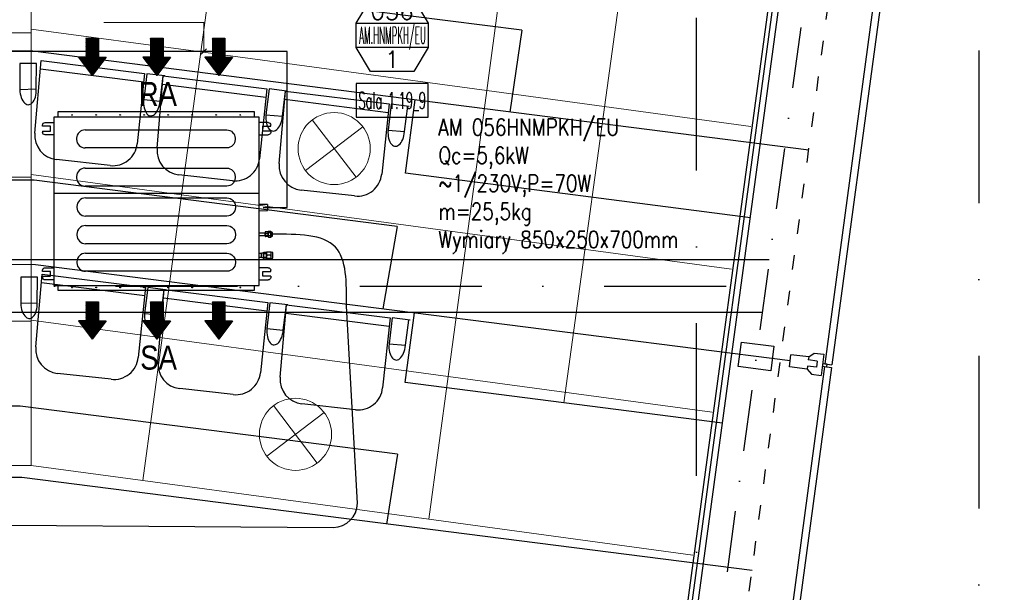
# Model space of a CAD drawing. Header units: millimetres. Extents: x -32221 to 212500, y 31663 to 93766.
# Tile 308 of 340: x 86252 to 90348, y 51585 to 53968. Entities that reach past the tile are written whole.
import ezdxf
from ezdxf.enums import TextEntityAlignment as Align

# ---------------------------------------------------------------- set-up
doc = ezdxf.new("R2010")
doc.units = ezdxf.units.MM
doc.linetypes.add('DASHDOTX2', pattern=[50.8, 25.4, -12.7, 0, -12.7])
doc.linetypes.add('GCAD_ISO03W100', pattern=[30, 12, -18])
for name, color, linetype in [('DVM_INDOOR', 104, 'Continuous'), ('DVM_INOUT_MARK', 3, 'Continuous'), ('DVM_INOUT_NAME', 7, 'Continuous'), ('DVM_PIPE', 3, 'Continuous'), ('osie', 250, 'Continuous'), ('Sciany', 250, 'Continuous'), ('skropliny', 5, 'Continuous'), ('Wyposazenie', 250, 'Continuous')]:
    doc.layers.add(name, color=color, linetype=linetype)
for name, color, linetype, lineweight in [('kasetony', 42, 'Continuous', 5), ('lampy', 30, 'Continuous', 9), ('opis', 250, 'Continuous', 15), ('Opisy', 250, 'Continuous', 13)]:
    doc.layers.add(name, color=color, linetype=linetype, lineweight=lineweight)
doc.styles.add('DVM_DEFAULT', font='romans.shx', dxfattribs={"bigfont": 'whgtxt.shx'})
doc.styles.get("Standard").update_dxf_attribs({"font": 'ARIALN.TTF'})

# ---------------------------------------------------------------- blocks, each defined once
blk = doc.blocks.new('INOUT_MARK')
at = {"layer": 'DVM_INOUT_MARK', "color": 0}
for p, q in [((-600, 1560), (600, 1560)), ((600, 1160), (-600, 1160))]:
    blk.add_line(p, q, dxfattribs=at)
blk.add_lwpolyline([(-360, 1960), (360, 1960), (600, 1560), (600, 1160), (360, 760), (-360, 760), (-600, 1160), (-600, 1560), (-360, 1960)], dxfattribs=at)
at = {"layer": 'DVM_INOUT_NAME'}
blk.add_lwpolyline([(-600, 0), (600, 0), (600, 560), (-600, 560)], close=True, dxfattribs=at)
at = {"layer": 'DVM_INOUT_MARK', "color": 0, "style": 'DVM_DEFAULT'}
for tag, p in [('CAP', (0, 1760)), ('NO', (0, 960))]:
    blk.add_attdef(tag, text='', height=280, dxfattribs=at).set_placement(p, align=Align.MIDDLE_CENTER)
for tag, width, p, p2 in [('MNAME', 0.53094, (-549, 1220), (563, 1220)), ('QTY', 0.517418, (710, 1220), (1089, 1220))]:
    blk.add_attdef(tag, text='', height=280, dxfattribs=dict(at, width=width)).set_placement(p, p2, align=Align.FIT)
at = {"layer": 'DVM_INOUT_NAME', "style": 'DVM_DEFAULT', "width": 1.097081}
blk.add_attdef('INAME', text='', height=280, dxfattribs=at).set_placement((-562, 134), (564, 134), align=Align.FIT)
blk = doc.blocks.new('Direction')
at = {"layer": 'DVM_INDOOR', "color": 1}
for p, q in [((-35, 693.8), (35, 693.8)), ((-35, 693.8), (-35, 588.8)), ((35, 693.8), (35, 588.8)), ((-35, 588.8), (-77, 588.8)), ((-77, 588.8), (0, 487.3)), ((77, 588.8), (0, 487.3)), ((35, 588.8), (77, 588.8))]:
    blk.add_line(p, q, dxfattribs=at)
blk = doc.blocks.new('ID_D_G_D_1_T')
at = {"layer": 'DVM_INDOOR'}
h = blk.add_hatch(dxfattribs=at)
h.set_pattern_fill('ANSI31', color=1, scale=0.75)
h.set_pattern_definition([(45, (-97.4602, 125.541), (-1.683798, 1.683798), [])])
h.paths.add_polyline_path([(-265.5, 522.6), (-207.8, 598.7), (-239.3, 598.7), (-239.3, 677.4), (-291.8, 677.4), (-291.8, 598.7), (-323.3, 598.7)])
h = blk.add_hatch(dxfattribs=at)
h.set_pattern_fill('ANSI31', color=1, scale=0.75)
h.set_pattern_definition([(45, (2.5398, 125.541), (-1.683798, 1.683798), [])])
h.paths.add_polyline_path([(2.5, 522.6), (60.3, 598.7), (28.8, 598.7), (28.8, 677.4), (-23.7, 677.4), (-23.7, 598.7), (-55.2, 598.7)])
h = blk.add_hatch(dxfattribs=at)
h.set_pattern_fill('ANSI31', color=1, scale=0.75)
h.set_pattern_definition([(45, (102.5398, 125.541), (-1.683798, 1.683798), [])])
h.paths.add_polyline_path([(260.1, 522.6), (317.8, 598.7), (286.3, 598.7), (286.3, 677.4), (233.8, 677.4), (233.8, 598.7), (202.3, 598.7)])
h = blk.add_hatch(dxfattribs=at)
h.set_pattern_fill('ANSI31', color=1, scale=0.75)
h.set_pattern_definition([(45, (-97.4602, -971.7816), (-1.683798, 1.683798), [])])
h.paths.add_polyline_path([(-265.5, -574.8), (-207.8, -498.6), (-239.3, -498.6), (-239.3, -419.9), (-291.8, -419.9), (-291.8, -498.6), (-323.3, -498.6)])
h = blk.add_hatch(dxfattribs=at)
h.set_pattern_fill('ANSI31', color=1, scale=0.75)
h.set_pattern_definition([(45, (2.5398, -971.7816), (-1.683798, 1.683798), [])])
h.paths.add_polyline_path([(2.5, -574.8), (60.3, -498.6), (28.8, -498.6), (28.8, -419.9), (-23.7, -419.9), (-23.7, -498.6), (-55.2, -498.6)])
h = blk.add_hatch(dxfattribs=at)
h.set_pattern_fill('ANSI31', color=1, scale=0.75)
h.set_pattern_definition([(45, (102.5398, -971.7816), (-1.683798, 1.683798), [])])
h.paths.add_polyline_path([(260.1, -574.8), (317.8, -498.6), (286.3, -498.6), (286.3, -419.9), (233.8, -419.9), (233.8, -498.6), (202.3, -498.6)])
at = {"layer": 'DVM_INDOOR', "color": 0}
for p, q in [((409, 371), (-408.6, 371)), ((-408.6, 371), (-408.6, 349.2)), ((409, 349.2), (409, 371)), ((-424.9, 349.2), (-424.9, -350.8)), ((429, 349.2), (-424.9, 349.2)), ((429, 275.6), (429, 349.2)), ((-472.2, 311.1), (-472.2, 316.6)), ((-439.2, 311.1), (-472.2, 311.1)), ((-472.2, 291.1), (-472.2, 285.6)), ((-472.2, 291.1), (-439.2, 291.1)), ((-462.2, 326.6), (-424.9, 326.6)), ((-439.2, 291.1), (-439.2, 311.1)), ((-295.6, 296.3), (293.4, 296.3)), ((466.4, 326.6), (429, 326.6)), ((443.3, 291.1), (443.3, 311.1)), ((443.3, 311.1), (476.4, 311.1)), ((473.4, 291.1), (443.3, 291.1)), ((476.4, 291.1), (473.4, 291.1)), ((476.4, 311.1), (476.4, 316.6)), ((476.4, 291.1), (476.4, 285.6)), ((-424.9, 275.6), (-462.2, 275.6)), ((-330.7, 261.2), (-330.7, 256.2)), ((328.5, 261.2), (328.5, 256.2)), ((429, -350.8), (429, 275.6)), ((429, 275.6), (466.4, 275.6)), ((293.4, 221.1), (-295.6, 221.1)), ((-295.6, 137.3), (293.4, 137.3)), ((-330.7, 102.2), (-330.7, 97.2)), ((328.5, 102.2), (328.5, 97.2)), ((293.4, 62.1), (-295.6, 62.1)), ((429, 31.3), (-424.9, 31.3)), ((-294.4, 12.9), (294.6, 12.9)), ((-329.5, -22.2), (-329.5, -27.2)), ((329.8, -22.2), (329.8, -27.2)), ((462.8, -14.8), (429, -13.6)), ((429, -41.1), (462.8, -39.9)), ((462.8, -14.8), (462.8, -27.3)), ((462.8, -27.3), (462.8, -39.9)), ((463.8, -15.8), (463.8, -38.9)), ((294.6, -62.3), (-294.4, -62.3)), ((-294.4, -102.1), (294.6, -102.1)), ((-329.5, -137.2), (-329.5, -142.2)), ((329.8, -137.2), (329.8, -142.2)), ((453.4, -133.2), (429, -133)), ((429, -142.7), (453.4, -142.7)), ((429, -142.7), (453.4, -142.7)), ((453.4, -130.3), (453.4, -130.8)), ((453.4, -137.4), (453.4, -130.8)), ((453.4, -137.4), (453.4, -130.8)), ((453.4, -142.7), (453.4, -133.2)), ((453.4, -142.7), (453.4, -133.2)), ((453.4, -142.7), (453.4, -133.2)), ((453.4, -137.4), (453.4, -138.4)), ((453.4, -145), (453.4, -138.4)), ((453.4, -145), (453.4, -145.5)), ((465.4, -128.1), (454.7, -128.1)), ((454.7, -133), (465.4, -133)), ((465.4, -142.8), (454.7, -142.8)), ((465.4, -147.7), (454.7, -147.7)), ((466.8, -126), (465.4, -127.4)), ((465.4, -128.2), (465.4, -127.4)), ((465.4, -148.4), (465.4, -128.2)), ((465.4, -148.4), (466.8, -149.8)), ((467.6, -125.3), (475.7, -125.3)), ((467.6, -130.2), (475.7, -130.2)), ((467.6, -142.8), (475.7, -142.8)), ((467.6, -150.5), (475.7, -150.5)), ((477.9, -127.4), (476.5, -126)), ((476.5, -149.8), (477.9, -148.4)), ((483.4, -130.4), (477.9, -127.4)), ((477.9, -128.2), (477.9, -127.4)), ((477.9, -148.4), (477.9, -128.2)), ((477.9, -148.4), (483.4, -145.4)), ((483.4, -145.4), (483.4, -130.4)), ((294.6, -177.3), (-294.4, -177.3)), ((-294.4, -217.1), (294.6, -217.1)), ((438.3, -218), (429, -217.9)), ((429, -233.9), (438.3, -233.9)), ((429, -233.9), (438.3, -233.9)), ((440.3, -216.4), (438.3, -218)), ((438.3, -225.9), (438.3, -218)), ((438.3, -233.9), (438.3, -218)), ((438.3, -233.9), (438.3, -225.9)), ((438.3, -233.9), (440.3, -235.4)), ((448.6, -216.4), (440.3, -216.4)), ((440.3, -235.4), (440.3, -216.4)), ((440.3, -235.4), (448.6, -235.4)), ((448.6, -218.9), (448.6, -212)), ((448.6, -212), (458.6, -212)), ((458.6, -218.9), (448.6, -218.9)), ((448.6, -232.8), (448.6, -218.9)), ((448.6, -232.8), (458.6, -232.8)), ((448.6, -239.7), (448.6, -232.8)), ((448.6, -239.7), (458.6, -239.7)), ((458.6, -212), (458.6, -218.9)), ((458.9, -216.3), (458.6, -216.3)), ((458.6, -218.9), (458.6, -232.8)), ((458.6, -232.8), (458.6, -239.7)), ((458.6, -235.3), (458.9, -235.3)), ((459.4, -212.2), (458.9, -212.7)), ((458.9, -238.7), (458.9, -212.7)), ((458.9, -238.7), (459.4, -239.2)), ((476.3, -212.2), (461.5, -212.2)), ((476.3, -212.2), (461.5, -212.2)), ((476.3, -225.7), (461.5, -225.7)), ((476.3, -239.2), (461.5, -239.2)), ((478.9, -212.7), (478.4, -212.2)), ((478.4, -239.2), (478.9, -238.7)), ((484.9, -213.7), (478.9, -212.7)), ((478.9, -238.7), (478.9, -212.7)), ((478.9, -238.7), (484.9, -237.7)), ((484.9, -237.7), (484.9, -213.7)), ((-462.2, -277.2), (-424.9, -277.2)), ((-329.5, -252.2), (-329.5, -257.2)), ((329.8, -252.2), (329.8, -257.2)), ((466.4, -277.2), (429, -277.2)), ((-472.2, -292.7), (-472.2, -287.2)), ((-439.2, -292.7), (-472.2, -292.7)), ((-472.2, -312.7), (-472.2, -318.2)), ((-472.2, -312.7), (-439.2, -312.7)), ((-439.2, -312.7), (-439.2, -292.7)), ((294.6, -292.3), (-294.4, -292.3)), ((443.3, -312.7), (443.3, -292.7)), ((443.3, -292.7), (476.4, -292.7)), ((473.4, -312.7), (443.3, -312.7)), ((476.4, -312.7), (473.4, -312.7)), ((476.4, -292.7), (476.4, -287.2)), ((476.4, -312.7), (476.4, -318.2)), ((-424.9, -328.2), (-462.2, -328.2)), ((-424.9, -350.8), (429, -350.8)), ((-408.6, -350.8), (-408.6, -371)), ((409, -371), (409, -351.3)), ((429, -328.2), (466.4, -328.2)), ((-408.6, -371), (-408.1, -371)), ((-408.1, -371), (409, -371))]:
    blk.add_line(p, q, dxfattribs=at)
for centre in [(-349.9, 358.4), (-249.9, 358.4), (-149.9, 358.4), (-49.9, 358.4), (50.1, 358.4), (150.1, 358.4), (250.1, 358.4), (350.1, 358.4), (-349.9, -360), (-249.9, -360), (-149.9, -360), (-49.9, -360), (50.1, -360), (150.1, -360), (250.1, -360), (350.1, -360)]:
    blk.add_circle(centre, 1.6, dxfattribs=at)
at = {"layer": 'DVM_INDOOR', "color": 0, "extrusion": (0, 0, -1)}
for centre, radius, start, end in [((462.2, 316.6), 10, 0, 90), ((-293.4, 261.2), 35.1, 90, 180), ((-466.4, 316.6), 10, 90, 180), ((462.2, 285.6), 10, 270, 0), ((-293.4, 256.2), 35.1, 180, 270), ((-466.4, 285.6), 10, 180, 270), ((-293.4, 102.2), 35.1, 90, 180), ((-293.4, 97.2), 35.1, 180, 270), ((-294.6, -22.2), 35.1, 90, 180), ((-294.6, -27.2), 35.1, 180, 270), ((-294.6, -137.2), 35.1, 90, 180), ((-294.6, -142.2), 35.1, 180, 270), ((-294.6, -252.2), 35.1, 90, 180), ((462.2, -287.2), 10, 0, 90), ((-294.6, -257.2), 35.1, 180, 270), ((-466.4, -287.2), 10, 90, 180), ((462.2, -318.2), 10, 270, 0), ((-466.4, -318.2), 10, 180, 270), ((-409.5, -351.3), 0.5, 360, 90)]:
    blk.add_arc(centre, radius, start, end, dxfattribs=at)
at = {"layer": 'DVM_INDOOR', "color": 0}
for centre, radius, start, end in [((-295.6, 261.2), 35.1, 90, 180), ((-295.6, 256.2), 35.1, 180, 270), ((-295.6, 102.2), 35.1, 90, 180), ((-295.6, 97.2), 35.1, 180, 270), ((-294.4, -22.2), 35.1, 90, 180), ((-294.4, -27.2), 35.1, 180, 270), ((462.8, -15.8), 1, 0, 88.2), ((462.8, -38.9), 1, 271.8, 0), ((-294.4, -137.2), 35.1, 90, 180), ((-294.4, -142.2), 35.1, 180, 270), ((-294.4, -252.2), 35.1, 90, 180), ((-294.4, -257.2), 35.1, 180, 270)]:
    blk.add_arc(centre, radius, start, end, dxfattribs=at)
for points, knots in [([(454.7, -128.1), (454.7, -128.1), (454.6, -128.1), (454.4, -128.1), (454, -128.3), (453.7, -128.5), (453.6, -128.8), (453.5, -129.1), (453.4, -129.4), (453.4, -129.8), (453.4, -130.1), (453.4, -130.3)], [0, 0, 0, 0, 0.000013, 0.069041, 0.139275, 0.284826, 0.389711, 0.496275, 0.619531, 0.743075, 1, 1, 1, 1]), ([(453.4, -130.8), (453.4, -131), (453.4, -131.3), (453.4, -131.7), (453.5, -132), (453.6, -132.3), (453.8, -132.6), (454.1, -132.9), (454.4, -133), (454.6, -133), (454.7, -133), (454.7, -133)], [0, 0, 0, 0, 0.239182, 0.362776, 0.485496, 0.613466, 0.749358, 0.877858, 0.939112, 0.970034, 1, 1, 1, 1]), ([(454.7, -133), (454.7, -133), (454.6, -133), (454.4, -133.1), (454.1, -133.3), (453.8, -133.8), (453.6, -134.3), (453.5, -134.9), (453.4, -135.6), (453.4, -136.4), (453.4, -137), (453.4, -137.4)], [0, 0, 0, 0, 0.029886, 0.060825, 0.121941, 0.2487, 0.371948, 0.49607, 0.618809, 0.742992, 1, 1, 1, 1]), ([(453.4, -138.4), (453.4, -138.8), (453.4, -139.4), (453.4, -140.2), (453.5, -140.8), (453.6, -141.5), (453.8, -142.1), (454.1, -142.5), (454.4, -142.8), (454.6, -142.8), (454.7, -142.8), (454.7, -142.8)], [0, 0, 0, 0, 0.239, 0.36254, 0.485088, 0.61328, 0.74929, 0.877829, 0.939097, 0.970051, 1, 1, 1, 1]), ([(454.7, -142.8), (454.6, -142.8), (454.5, -142.8), (454.3, -142.9), (454, -143), (453.7, -143.3), (453.6, -143.5), (453.5, -143.8), (453.4, -144.1), (453.4, -144.5), (453.4, -144.8), (453.4, -145)], [0, 0, 0, 0, 0.033947, 0.069512, 0.139705, 0.28517, 0.390004, 0.496517, 0.619714, 0.743198, 1, 1, 1, 1]), ([(453.4, -145.5), (453.4, -145.7), (453.4, -146), (453.4, -146.4), (453.5, -146.7), (453.6, -147.1), (453.8, -147.4), (454.1, -147.6), (454.4, -147.7), (454.6, -147.7), (454.7, -147.7), (454.7, -147.7)], [0, 0, 0, 0, 0.239181, 0.362773, 0.485493, 0.613462, 0.749353, 0.877854, 0.939109, 0.970033, 1, 1, 1, 1]), ([(467.6, -125.3), (466.6, -126.1), (465.9, -126.9), (465.9, -128.6), (466.6, -129.4), (467.6, -130.2)], [0, 0, 0, 0, 0.5, 0.5, 1, 1, 1, 1]), ([(467.6, -130.2), (467.1, -131.2), (466.7, -132.2), (466.1, -134.3), (465.9, -135.4), (465.9, -138.7), (466.6, -140.8), (467.6, -142.8)], [0, 0, 0, 0, 0.25, 0.25, 0.5, 0.5, 1, 1, 1, 1]), ([(467.6, -142.8), (467.1, -143.4), (466.7, -144), (466.1, -145.3), (465.9, -146), (465.9, -148), (466.6, -149.3), (467.6, -150.5)], [0, 0, 0, 0, 0.25, 0.25, 0.5, 0.5, 1, 1, 1, 1]), ([(475.7, -130.2), (476.7, -129.4), (477.4, -128.6), (477.4, -126.9), (476.7, -126.1), (475.7, -125.3)], [0, 0, 0, 0, 0.5, 0.5, 1, 1, 1, 1]), ([(475.7, -142.8), (476.2, -141.8), (476.6, -140.8), (477.2, -138.7), (477.4, -137.6), (477.4, -134.3), (476.7, -132.2), (475.7, -130.2)], [0, 0, 0, 0, 0.25, 0.25, 0.5, 0.5, 1, 1, 1, 1]), ([(475.7, -150.5), (476.2, -149.9), (476.6, -149.3), (477.2, -148), (477.4, -147.3), (477.4, -145.3), (476.7, -144), (475.7, -142.8)], [0, 0, 0, 0, 0.25, 0.25, 0.5, 0.5, 1, 1, 1, 1]), ([(461.5, -212.2), (461.4, -212.2), (461.2, -212.2), (460.9, -212.2), (460.8, -212.2), (460.6, -212.2), (460.6, -212.2), (460.4, -212.2), (460.3, -212.2), (460.1, -212.2), (459.8, -212.2), (459.7, -212.2), (459.5, -212.2), (459.5, -212.2), (459.5, -212.2), (459.4, -212.2), (459.4, -212.2), (459.4, -212.2), (459.4, -212.2), (459.4, -212.2)], [0, 0, 0, 0, 0.125462, 0.125462, 0.250924, 0.250924, 0.313655, 0.313655, 0.376386, 0.501849, 0.501849, 0.752773, 0.752773, 0.878235, 0.878235, 0.940966, 0.972332, 0.972332, 1, 1, 1, 1]), ([(461.5, -225.7), (460.9, -224.7), (460.4, -223.6), (459.7, -221.4), (459.4, -220.2), (459.4, -216.6), (460.3, -214.4), (461.5, -212.2)], [0, 0, 0, 0, 0.25, 0.25, 0.5, 0.5, 1, 1, 1, 1]), ([(461.5, -239.2), (460.9, -238.2), (460.4, -237.1), (459.7, -234.9), (459.4, -233.7), (459.4, -230.1), (460.3, -227.9), (461.5, -225.7)], [0, 0, 0, 0, 0.25, 0.25, 0.5, 0.5, 1, 1, 1, 1]), ([(459.4, -239.2), (459.4, -239.2), (459.4, -239.2), (459.4, -239.2), (459.4, -239.2), (459.5, -239.2), (459.5, -239.2), (459.5, -239.2), (459.7, -239.2), (459.8, -239.2), (460.1, -239.2), (460.3, -239.2), (460.4, -239.2), (460.6, -239.2), (460.6, -239.2), (460.8, -239.2), (460.9, -239.2), (461.2, -239.2), (461.4, -239.2), (461.5, -239.2)], [0, 0, 0, 0, 0.027668, 0.027668, 0.059034, 0.121765, 0.121765, 0.247227, 0.247227, 0.498151, 0.498151, 0.623614, 0.686345, 0.686345, 0.749076, 0.749076, 0.874538, 0.874538, 1, 1, 1, 1]), ([(460.1, -212.2), (460.2, -212.2), (460.2, -212.2), (460.4, -212.2), (460.4, -212.2), (460.4, -212.2), (460.5, -212.2), (460.6, -212.2), (460.8, -212.2), (460.9, -212.2), (461.2, -212.2), (461.4, -212.2), (461.5, -212.2)], [0, 0, 0, 0, 0.181781, 0.181781, 0.249966, 0.249966, 0.318151, 0.454521, 0.454521, 0.72726, 0.72726, 1, 1, 1, 1]), ([(476.3, -225.7), (477, -224.7), (477.5, -223.6), (478.2, -221.4), (478.4, -220.2), (478.4, -216.6), (477.6, -214.4), (476.3, -212.2)], [0, 0, 0, 0, 0.25, 0.25, 0.5, 0.5, 1, 1, 1, 1]), ([(476.3, -212.2), (476.5, -212.2), (476.6, -212.2), (476.9, -212.2), (477.1, -212.2), (477.2, -212.2), (477.3, -212.2), (477.4, -212.2), (477.6, -212.2), (477.8, -212.2), (478, -212.2), (478.2, -212.2), (478.3, -212.2), (478.4, -212.2), (478.4, -212.2), (478.4, -212.2), (478.4, -212.2), (478.4, -212.2), (478.4, -212.2), (478.4, -212.2), (478.4, -212.2), (478.4, -212.2), (478.3, -212.2), (478.2, -212.2), (478, -212.2), (477.8, -212.2), (477.7, -212.2), (477.5, -212.2), (477.5, -212.2), (477.4, -212.2), (477.3, -212.2), (477.2, -212.2), (477.1, -212.2), (476.9, -212.2), (476.6, -212.2), (476.5, -212.2), (476.3, -212.2)], [0, 0, 0, 0, 0.0625, 0.0625, 0.125, 0.125, 0.15625, 0.15625, 0.1875, 0.25, 0.25, 0.375, 0.375, 0.4375, 0.4375, 0.46875, 0.484375, 0.484375, 0.5, 0.5, 0.5625, 0.5625, 0.625, 0.625, 0.75, 0.75, 0.8125, 0.8125, 0.828125, 0.828125, 0.84375, 0.875, 0.875, 0.9375, 0.9375, 1, 1, 1, 1]), ([(476.3, -239.2), (477, -238.2), (477.5, -237.1), (478.2, -234.9), (478.4, -233.7), (478.4, -230.1), (477.6, -227.9), (476.3, -225.7)], [0, 0, 0, 0, 0.25, 0.25, 0.5, 0.5, 1, 1, 1, 1]), ([(478.4, -239.2), (478.4, -239.2), (478.4, -239.2), (478.4, -239.2), (478.4, -239.2), (478.4, -239.2), (478.4, -239.2), (478.3, -239.2), (478.2, -239.2), (478, -239.2), (477.8, -239.2), (477.6, -239.2), (477.4, -239.2), (477.3, -239.2), (477.2, -239.2), (477.1, -239.2), (476.9, -239.2), (476.6, -239.2), (476.5, -239.2), (476.3, -239.2)], [0, 0, 0, 0, 0.027668, 0.027668, 0.059034, 0.121765, 0.121765, 0.247227, 0.247227, 0.498151, 0.498151, 0.623614, 0.686345, 0.686345, 0.749076, 0.749076, 0.874538, 0.874538, 1, 1, 1, 1])]:
    blk.add_open_spline(points, degree=3, knots=knots, dxfattribs=at)
for points in [[(467.6, -150.5), (467.3, -150.3), (467, -150), (466.8, -149.8)], [(476.5, -149.8), (476.3, -150), (476, -150.3), (475.7, -150.5)]]:
    blk.add_open_spline(points, degree=3, dxfattribs=at)
at = {"layer": 'DVM_INDOOR', "xscale": 0.75, "yscale": 0.75, "zscale": 0.75}
for p in [(-265.5, 157.1), (2.5, 157.1), (260.1, 157.1), (-265.5, -940.3), (2.5, -940.3), (260.1, -940.3)]:
    blk.add_blockref('Direction', p, dxfattribs=at)
at = {"layer": 'DVM_INDOOR', "color": 2}
for s, p in [('RA', (86.6, 365.9)), ('SA', (86.6, -731.4))]:
    blk.add_text(s, height=100, dxfattribs=at).set_placement(p, align=Align.BOTTOM_RIGHT)

msp = doc.modelspace()

# ---------------------------------------------------------------- linework, layer by layer
at = {"layer": 'DVM_PIPE'}
msp.add_lwpolyline([(83719.177, 51882.399), (87556.802, 51855.477, 0.41421356), (87656.802, 51955.477), (87611.446, 52775.989)], format="xyb", dxfattribs=at)
msp.add_spline([(87611.446, 52775.989), (87565.533, 53021.97), (87303.337, 53075.378)], degree=3, dxfattribs=at)
at = {"layer": 'kasetony'}
for p, q in [((86299.475, 53912.853), (86299.475, 54512.853)), ((87005.997, 53833.666), (87086.438, 54428.249)), ((87005.997, 53833.666), (87086.438, 54428.249)), ((87086.438, 54428.249), (87005.997, 53833.666)), ((88195.164, 53672.784), (88275.605, 54267.368)), ((88195.164, 53672.784), (88275.605, 54267.368)), ((88275.605, 54267.368), (88195.164, 53672.784)), ((85099.475, 53912.853), (86299.475, 53912.853)), ((86299.475, 53912.853), (85099.475, 53912.853)), ((87005.997, 53833.666), (86299.475, 53929.251)), ((86299.475, 53929.251), (87005.997, 53833.666)), ((87005.997, 53833.666), (86299.475, 53929.251)), ((86299.475, 53312.853), (86299.475, 53912.853)), ((86925.557, 53239.083), (87005.997, 53833.666)), ((86925.557, 53239.083), (87005.997, 53833.666)), ((87005.997, 53833.666), (86925.557, 53239.083)), ((88195.164, 53672.784), (87005.997, 53833.666)), ((87005.997, 53833.666), (88195.164, 53672.784)), ((88195.164, 53672.784), (87005.997, 53833.666)), ((88195.164, 53672.784), (88114.723, 53078.201)), ((88195.164, 53672.784), (89293.456, 53524.197)), ((89293.456, 53524.197), (88195.164, 53672.784)), ((89293.456, 53524.197), (88195.164, 53672.784)), ((85099.475, 53312.853), (86299.475, 53312.853)), ((86299.475, 53312.853), (85099.475, 53312.853)), ((86299.475, 53323.785), (86925.557, 53239.083)), ((86925.557, 53239.083), (86299.475, 53323.785)), ((86925.557, 53239.083), (86299.475, 53323.785)), ((86299.475, 52712.853), (86299.475, 53312.853)), ((86845.116, 52644.499), (86925.557, 53239.083)), ((86845.116, 52644.499), (86925.557, 53239.083)), ((86925.557, 53239.083), (86845.116, 52644.499)), ((88114.723, 53078.201), (86925.557, 53239.083)), ((88114.723, 53078.201), (86925.557, 53239.083)), ((88034.282, 52483.618), (88114.723, 53078.201)), ((88034.282, 52483.618), (88114.723, 53078.201)), ((88114.723, 53078.201), (88034.282, 52483.618)), ((89213.015, 52929.614), (88114.723, 53078.201)), ((89213.015, 52929.614), (88114.723, 53078.201)), ((85099.475, 52712.853), (86299.475, 52712.853)), ((86299.475, 52712.853), (85099.475, 52712.853)), ((86299.475, 52718.319), (86845.116, 52644.499)), ((86845.116, 52644.499), (86299.475, 52718.319)), ((86299.475, 52112.853), (86299.475, 52712.853)), ((86764.675, 52049.916), (86845.116, 52644.499)), ((86764.675, 52049.916), (86845.116, 52644.499)), ((86845.116, 52644.499), (86764.675, 52049.916)), ((86845.116, 52644.499), (88034.282, 52483.618)), ((88034.282, 52483.618), (86845.116, 52644.499)), ((87953.842, 51889.035), (88034.282, 52483.618)), ((87953.842, 51889.035), (88034.282, 52483.618)), ((88034.282, 52483.618), (87953.842, 51889.035)), ((88034.282, 52483.618), (89132.574, 52335.031)), ((89132.574, 52335.031), (88034.282, 52483.618)), ((85099.475, 52112.853), (86299.475, 52112.853)), ((86299.475, 52112.853), (85099.475, 52112.853)), ((86764.675, 52049.916), (86299.475, 52112.853)), ((86299.475, 52112.853), (86764.675, 52049.916)), ((86764.675, 52049.916), (86299.475, 52112.853)), ((87953.842, 51889.035), (86764.675, 52049.916)), ((86764.675, 52049.916), (87953.842, 51889.035)), ((87953.842, 51889.035), (86764.675, 52049.916)), ((87953.842, 51889.035), (89052.133, 51740.447)), ((89052.133, 51740.447), (87953.842, 51889.035)), ((89052.133, 51740.447), (87953.842, 51889.035))]:
    msp.add_line(p, q, dxfattribs=at)
at = {"layer": 'lampy'}
for p, q in [((87469.472, 53551.098), (87651.249, 53312.441)), ((87679.689, 53522.658), (87441.032, 53340.881)), ((87308.59, 52361.932), (87490.367, 52123.274)), ((87518.807, 52333.491), (87280.15, 52151.715))]:
    msp.add_line(p, q, dxfattribs=at)
for centre in [(87560.36, 53431.77), (87399.479, 52242.603)]:
    msp.add_circle(centre, 150, dxfattribs=at)
at = {"layer": 'opis'}
for p, q in [((86602.45, 53956.388), (87018.291, 53956.388)), ((87018.291, 53956.388), (87018.285, 53836.157)), ((87007.05, 53824.922), (87029.52, 53847.392))]:
    msp.add_line(p, q, dxfattribs=at)
at = {"layer": 'Opisy'}
msp.add_line((88515.861, 52373.859), (89464.117, 59288.506), dxfattribs=at)
at = {"layer": 'osie', "linetype": 'DASHDOTX2', "ltscale": 25}
for p, q in [((89067.244, 33019.002), (89067.244, 62730.045)), ((90241.854, 62730.045), (90241.854, 33019.002))]:
    msp.add_line(p, q, dxfattribs=at)
at = {"layer": 'osie'}
for p, q in [((79538.136, 52969.721), (89370.51, 52969.721)), ((89340.802, 52749.721), (79537.736, 52749.721))]:
    msp.add_line(p, q, dxfattribs=at)
at = {"layer": 'osie', "linetype": 'DASHDOTX2', "ltscale": 20}
msp.add_line((79537.936, 52859.721), (89355.656, 52859.721), dxfattribs=at)
at = {"layer": 'Sciany'}
for p, q in [((88918.777, 50705.542), (90107.889, 59494.939)), ((88935.662, 50703.258), (90124.938, 59491.685)), ((88963.002, 50714.71), (90150.145, 59488.444)), ((89832.818, 54253.211), (89601.369, 52536.378)), ((89862.368, 54249.227), (89630.92, 52532.394)), ((86306.757, 53836.61), (79636.784, 53852.32)), ((89534.327, 53425.589), (86306.757, 53836.61)), ((87857.596, 53329.092), (87898.015, 53633.968)), ((89291.709, 53144.096), (87857.596, 53329.092)), ((86317.614, 52948.542), (79643.665, 52964.261)), ((89456.948, 52548.758), (86317.614, 52948.542)), ((87855.704, 52458.658), (87894.035, 52747.79)), ((89241.188, 52524.706), (89254.103, 52626.118)), ((89254.103, 52626.118), (89389.32, 52608.899)), ((89389.32, 52608.899), (89376.405, 52507.486)), ((89453.72, 52523.405), (89460.177, 52574.111)), ((89534.242, 52564.679), (89460.177, 52574.111)), ((89534.242, 52564.679), (89532.628, 52552.003)), ((89569.661, 52547.287), (89532.628, 52552.003)), ((89534.242, 52564.679), (89556.53, 52580.895)), ((89556.53, 52580.895), (89597.781, 52575.642)), ((89569.661, 52547.287), (89566.432, 52521.934)), ((89597.781, 52575.642), (89586.549, 52487.435)), ((89376.405, 52507.486), (89241.188, 52524.706)), ((89599.863, 52524.547), (89356.839, 50721.817)), ((89629.413, 52520.563), (89386.389, 50717.833)), ((89527.785, 52513.973), (89453.72, 52523.405)), ((89529.4, 52526.65), (89527.785, 52513.973)), ((89527.785, 52513.973), (89545.297, 52492.689)), ((89566.432, 52521.934), (89529.4, 52526.65)), ((89591.412, 52525.623), (89608.314, 52523.471)), ((89592.918, 52537.454), (89609.82, 52535.302)), ((89599.863, 52524.547), (89629.413, 52520.563)), ((89601.369, 52536.378), (89630.92, 52532.394)), ((89609.82, 52535.302), (89608.314, 52523.471)), ((89545.297, 52492.689), (89586.549, 52487.435)), ((89176.019, 52289.06), (87855.704, 52458.658)), ((86260.94, 52062.391), (79635.015, 52077.997)), ((89298.494, 51675.568), (86260.94, 52062.391))]:
    msp.add_line(p, q, dxfattribs=at)
at = {"layer": 'Sciany', "linetype": 'DASHDOTX2', "ltscale": 10}
msp.add_line((90248.958, 59475.128), (89064.91, 50706.582), dxfattribs=at)
at = {"layer": 'Sciany', "linetype": 'GCAD_ISO03W100', "ltscale": 5}
msp.add_line((89166.818, 50698.455), (90347.914, 59462.882), dxfattribs=at)
at = {"layer": 'skropliny'}
for p, q in [((87364.871, 53836.139), (79766.042, 53836.534)), ((87364.871, 53186.139), (87364.871, 53836.139)), ((87264.871, 53186.139), (87364.871, 53186.139))]:
    msp.add_line(p, q, dxfattribs=at)
at = {"layer": 'Wyposazenie'}
for p, q in [((88340.659, 53923.922), (86311.66, 54182.309)), ((88340.659, 53923.922), (88291.683, 53583.836)), ((86252.816, 53786.339), (86252.662, 53677.631)), ((86321.984, 53785.989), (86252.816, 53786.339)), ((86315.204, 53496.252), (86341.455, 53798.151)), ((86321.448, 53679.854), (86321.984, 53785.989)), ((86341.455, 53798.151), (86772.14, 53744.433)), ((86338.638, 53763.82), (86768.455, 53709.261)), ((86772.14, 53744.433), (86741.521, 53452.182)), ((86781.136, 53743.311), (86768.073, 53635.39)), ((86781.136, 53743.311), (86768.073, 53635.39)), ((86855.39, 53734.049), (86781.136, 53743.311)), ((86823.522, 53432.851), (86849.772, 53734.75)), ((86836.636, 53629.429), (86849.772, 53734.75)), ((86849.772, 53734.75), (87280.457, 53681.032)), ((86846.955, 53700.419), (87276.773, 53645.86)), ((86252.662, 53677.631), (86321.448, 53679.854)), ((87280.457, 53681.032), (87249.839, 53388.781)), ((87289.453, 53679.91), (87276.39, 53571.99)), ((87289.453, 53679.91), (87276.39, 53571.99)), ((87363.708, 53670.648), (87289.453, 53679.91)), ((87331.84, 53369.451), (87358.09, 53671.349)), ((87344.954, 53566.028), (87358.09, 53671.349)), ((87358.09, 53671.349), (87788.775, 53617.631)), ((86768.073, 53635.39), (86836.636, 53629.429)), ((86768.073, 53635.39), (86836.636, 53629.429)), ((87355.273, 53637.019), (87785.09, 53582.46)), ((87788.775, 53617.631), (87758.156, 53325.381)), ((87797.771, 53616.509), (87784.708, 53508.589)), ((87797.771, 53616.509), (87784.708, 53508.589)), ((87872.025, 53607.248), (87797.771, 53616.509)), ((87276.39, 53571.99), (87344.954, 53566.028)), ((87276.39, 53571.99), (87344.954, 53566.028)), ((87853.271, 53502.627), (87866.408, 53607.948)), ((87784.708, 53508.589), (87853.271, 53502.627)), ((87784.708, 53508.589), (87853.271, 53502.627)), ((86628.643, 53361.218), (86405.849, 53385.78)), ((86311.905, 53300.161), (81110.163, 53312.413)), ((87822.764, 53107.758), (86311.905, 53300.161)), ((87136.961, 53297.818), (86914.167, 53322.38)), ((87645.279, 53234.417), (87422.484, 53258.979)), ((87822.764, 53107.758), (87763.367, 52764.43)), ((86256.785, 52896.765), (86256.631, 52788.057)), ((86325.953, 52896.416), (86256.785, 52896.765)), ((86319.174, 52606.679), (86345.424, 52908.577)), ((86325.417, 52790.28), (86325.953, 52896.416)), ((86342.607, 52874.247), (86772.424, 52819.688)), ((86345.424, 52908.577), (86776.109, 52854.859)), ((86776.109, 52854.859), (86745.49, 52562.609)), ((86785.105, 52853.737), (86772.042, 52745.817)), ((86785.105, 52853.737), (86772.042, 52745.817)), ((86859.359, 52844.476), (86785.105, 52853.737)), ((86827.491, 52543.278), (86853.742, 52845.176)), ((86840.605, 52739.855), (86853.742, 52845.176)), ((86853.742, 52845.176), (87284.427, 52791.458)), ((86850.924, 52810.846), (87280.742, 52756.287)), ((86256.631, 52788.057), (86325.417, 52790.28)), ((87284.427, 52791.458), (87253.808, 52499.208)), ((87293.423, 52790.336), (87280.36, 52682.416)), ((87293.423, 52790.336), (87280.36, 52682.416)), ((87367.677, 52781.075), (87293.423, 52790.336)), ((87335.809, 52479.877), (87362.059, 52781.776)), ((87348.923, 52676.455), (87362.059, 52781.776)), ((87362.059, 52781.776), (87792.744, 52728.058)), ((86772.042, 52745.817), (86840.605, 52739.855)), ((86772.042, 52745.817), (86840.605, 52739.855)), ((87359.242, 52747.445), (87789.059, 52692.886)), ((87792.744, 52728.058), (87762.126, 52435.807)), ((87801.74, 52726.936), (87788.677, 52619.015)), ((87801.74, 52726.936), (87788.677, 52619.015)), ((87875.995, 52717.674), (87801.74, 52726.936)), ((87857.24, 52613.054), (87870.377, 52718.375)), ((87280.36, 52682.416), (87348.923, 52676.455)), ((87280.36, 52682.416), (87348.923, 52676.455)), ((87788.677, 52619.015), (87857.24, 52613.054)), ((87788.677, 52619.015), (87857.24, 52613.054)), ((86632.613, 52471.645), (86409.818, 52496.207)), ((87140.93, 52408.244), (86918.136, 52432.806)), ((86254.655, 52360.277), (81107.949, 52372.399)), ((87823.814, 52160.45), (86254.655, 52360.277)), ((87649.248, 52344.844), (87426.454, 52369.406)), ((87823.814, 52160.45), (87778.508, 51869.133))]:
    msp.add_line(p, q, dxfattribs=at)
for centre, start, end in [((86417.052, 53487.396), 175.030611, 263.708819), ((86639.846, 53462.834), 263.708819, 354.01904), ((86925.369, 53423.996), 175.030611, 263.708819), ((87148.164, 53399.434), 263.708819, 354.01904), ((87433.687, 53360.595), 175.030611, 263.708819), ((87656.481, 53336.033), 263.708819, 354.01904), ((86421.021, 52597.823), 175.030611, 263.708819), ((86643.815, 52573.261), 263.708819, 354.01904), ((86929.339, 52534.422), 175.030611, 263.708819), ((87152.133, 52509.86), 263.708819, 354.01904), ((87437.656, 52471.021), 175.030611, 263.708819), ((87660.451, 52446.459), 263.708819, 354.01904)]:
    msp.add_arc(centre, 102.232, start, end, dxfattribs=at)
for centre, major_axis in [((86287.055, 53678.742), (-2.082, 64.439)), ((86802.354, 53632.41), (5.585, 64.23)), ((86802.354, 53632.41), (5.585, 64.23)), ((87310.672, 53569.009), (5.585, 64.23)), ((87310.672, 53569.009), (5.585, 64.23)), ((87818.99, 53505.608), (5.585, 64.23)), ((87818.99, 53505.608), (5.585, 64.23)), ((86291.024, 52789.169), (-2.082, 64.439)), ((86806.324, 52742.836), (5.585, 64.23)), ((86806.324, 52742.836), (5.585, 64.23)), ((87314.641, 52679.435), (5.585, 64.23)), ((87314.641, 52679.435), (5.585, 64.23)), ((87822.959, 52616.035), (5.585, 64.23)), ((87822.959, 52616.035), (5.585, 64.23))]:
    msp.add_ellipse(centre, major_axis=major_axis, ratio=0.53373009, start_param=1.44454642, end_param=4.71238898, dxfattribs=at)

# ---------------------------------------------------------------- block references
at = {"layer": 'DVM_INDOOR', "rotation": 359.9999999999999}
msp.add_blockref('ID_D_G_D_1_T', (86819.931, 53213.31), dxfattribs=at)
at = {"layer": 'DVM_INOUT_MARK'}
ref = msp.add_blockref('INOUT_MARK', (87801.552, 53563.009), dxfattribs=dict(at, xscale=0.25, yscale=0.25, zscale=0.25))
ref.add_attrib('CAP', '056', dxfattribs={"color": 0, "height": 70, "style": 'DVM_DEFAULT'}).set_placement((87801.552, 54003.009), align=Align.MIDDLE_CENTER)
ref.add_attrib('MNAME', 'AM.HNMPKH/EU', dxfattribs={"color": 0, "height": 70, "style": 'DVM_DEFAULT', "width": 0.343035}).set_placement((87664.352, 53868.047), (87942.21, 53868.047), align=Align.FIT)
ref.add_attrib('NO', '1', dxfattribs={"color": 0, "height": 70, "style": 'DVM_DEFAULT'}).set_placement((87801.552, 53803.009), align=Align.MIDDLE_CENTER)
ref.add_attrib('INAME', 'Sala 1.19_9', dxfattribs={"layer": 'DVM_INOUT_NAME', "height": 70, "style": 'DVM_DEFAULT', "width": 0.428808}).set_placement((87661.091, 53596.514), (87942.676, 53596.514), align=Align.FIT)

# ---------------------------------------------------------------- texts
at = {"layer": 'opis', "insert": (87994.074, 53555.508), "char_height": 70, "width": 957.90724, "attachment_point": 1}
msp.add_mtext('\\Fromans|c238;\\W0.8;AM 056HNMPKH/EU\\PQc=5,6kW\\P~1/230V;P=70W\\Pm=25,5kg\\PWymiary 850x250x700mm', dxfattribs=at)

doc.saveas('drawing.dxf')
